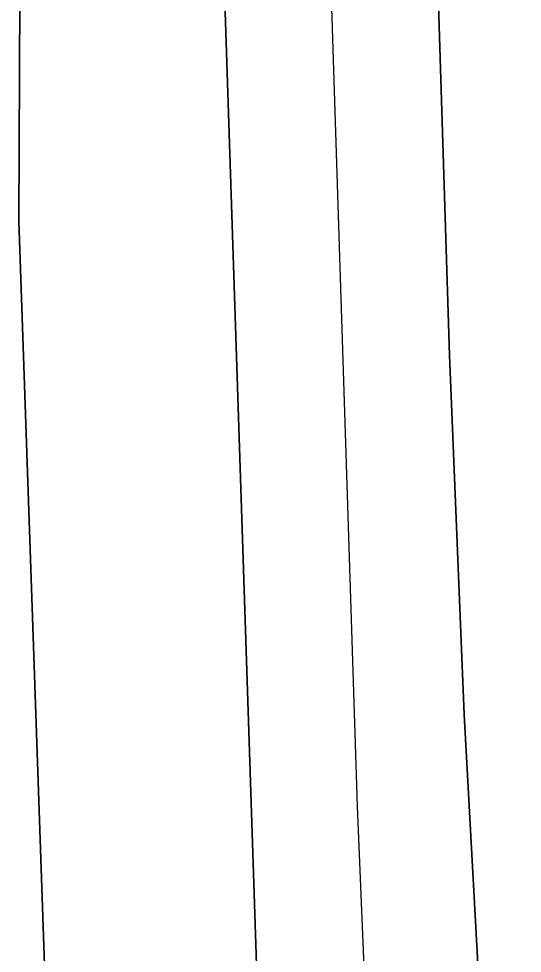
# Model space of a CAD drawing. Extents: x 3392644 to 3430565, y 576657 to 602123.
# Drawn here: x 3403958.2 to 3404007.3, y 591141.9 to 591232.9 of the extents above; entities that cross this region are included whole.
import ezdxf

# ---------------------------------------------------------------- set-up
doc = ezdxf.new("R2010")
doc.units = 0
doc.layers.add('V-TOPO-DPTH', color=7, linetype='Continuous')
doc.layers.add('V-TOPO-MINR', color=7, linetype='Continuous')

msp = doc.modelspace()

# ---------------------------------------------------------------- linework, layer by layer
at = {"layer": 'V-TOPO-DPTH'}
for points in [[(3403970.691, 590853.596), (3403958.245, 591213.229), (3403958.396, 591242.113), (3404143.876, 591884.449), (3404150.984, 591922.022), (3404157.428, 591959.73), (3404157.441, 591959.815), (3404163.531, 591997.643), (3404169.804, 592035.44), (3404176.351, 592073.191), (3404183.08, 592110.91), (3404236.443, 592403.858), (3404239.103, 592416.943), (3404242.115, 592429.94), (3404245.653, 592442.803), (3404249.542, 592455.577), (3404419.688, 592898.503)], [(3404419.688, 592898.503), (3404249.542, 592455.577), (3404245.653, 592442.803), (3404242.115, 592429.94), (3404239.103, 592416.943), (3404236.443, 592403.858), (3404183.08, 592110.91), (3404176.351, 592073.191), (3404169.804, 592035.44), (3404163.531, 591997.643), (3404157.441, 591959.815), (3404157.428, 591959.73), (3404150.984, 591922.022), (3404143.876, 591884.449), (3403958.396, 591242.113), (3403958.245, 591213.229), (3403970.691, 590853.596)], [(3403996.398, 590878.478), (3403990.282, 590955.232), (3403985.816, 591032.1), (3403982.451, 591109.044), (3403978.343, 591233.6), (3403978.465, 591252.088), (3403979.552, 591270.481), (3403982.084, 591288.731), (3403985.582, 591306.886), (3404178.239, 591876.371), (3404179.25, 591881.566), (3404180.12, 591886.786), (3404180.897, 591892.024), (3404194.883, 591995.915), (3404202.766, 592053.084), (3404210.896, 592110.216), (3404219.394, 592167.296), (3404228.138, 592224.339), (3404258.396, 592417.58), (3404259.081, 592421.375), (3404259.882, 592425.143), (3404260.856, 592428.87), (3404261.946, 592432.569), (3404452.945, 592866.23)], [(3404452.945, 592866.23), (3404261.946, 592432.569), (3404260.856, 592428.87), (3404259.882, 592425.143), (3404259.081, 592421.375), (3404258.396, 592417.58), (3404228.138, 592224.339), (3404219.394, 592167.296), (3404210.896, 592110.216), (3404202.766, 592053.084), (3404194.883, 591995.915), (3404180.897, 591892.024), (3404180.12, 591886.786), (3404179.25, 591881.566), (3404178.239, 591876.371), (3403985.582, 591306.886), (3403982.084, 591288.731), (3403979.552, 591270.481), (3403978.465, 591252.088), (3403978.343, 591233.6), (3403982.451, 591109.044), (3403985.816, 591032.1), (3403990.282, 590955.232), (3403996.398, 590878.478)], [(3404256.859, 592184.117), (3404221.073, 591924.404), (3404217.609, 591901.677), (3404213.714, 591879.03), (3404209.173, 591856.504), (3404001.706, 591286.044), (3404000.174, 591278.1), (3403999.061, 591270.115), (3403998.577, 591262.067), (3403998.512, 591253.977), (3404000.195, 591200.148), (3404001.634, 591165.134), (3404003.531, 591130.15), (3404006.114, 591095.209), (3404009.154, 591060.298), (3404047.822, 590661.566)], [(3404047.822, 590661.566), (3404009.154, 591060.298), (3404006.114, 591095.209), (3404003.531, 591130.15), (3404001.634, 591165.134), (3404000.195, 591200.148), (3403998.512, 591253.977), (3403998.577, 591262.067), (3403999.061, 591270.115), (3404000.174, 591278.1), (3404001.706, 591286.044), (3404209.173, 591856.504), (3404213.714, 591879.03), (3404217.609, 591901.677), (3404221.073, 591924.404), (3404256.859, 592184.117)]]:
    msp.add_lwpolyline(points, dxfattribs=at)
at = {"layer": 'V-TOPO-MINR'}
for points in [[(3403970.691, 590853.596), (3403958.245, 591213.229), (3403958.396, 591242.113), (3404143.876, 591884.449), (3404150.984, 591922.022), (3404157.428, 591959.73), (3404157.441, 591959.815), (3404163.531, 591997.643), (3404169.804, 592035.44), (3404176.351, 592073.191), (3404183.08, 592110.91), (3404236.443, 592403.858), (3404239.103, 592416.943), (3404242.115, 592429.94), (3404245.653, 592442.803), (3404249.542, 592455.577), (3404419.688, 592898.503)], [(3403996.398, 590878.478), (3403990.282, 590955.232), (3403985.816, 591032.1), (3403982.451, 591109.044), (3403978.343, 591233.6), (3403978.465, 591252.088), (3403979.552, 591270.481), (3403982.084, 591288.731), (3403985.582, 591306.886), (3404178.239, 591876.371), (3404179.25, 591881.566), (3404180.12, 591886.786), (3404180.897, 591892.024), (3404194.883, 591995.915), (3404202.766, 592053.084), (3404210.896, 592110.216), (3404219.394, 592167.296), (3404228.138, 592224.339), (3404258.396, 592417.58), (3404259.081, 592421.375), (3404259.882, 592425.143), (3404260.856, 592428.87), (3404261.946, 592432.569), (3404452.945, 592866.23)], [(3404006.394, 590928.185), (3404001.236, 590985.099), (3403996.859, 591042.064), (3403993.655, 591099.107), (3403991.233, 591156.202), (3403988.419, 591243.788), (3403988.516, 591257.077), (3403989.304, 591270.298), (3403991.129, 591283.416), (3403993.644, 591296.465), (3404028.816, 591399.272), (3404193.245, 591866.771), (3404195.876, 591880.338), (3404198.128, 591893.973), (3404200.128, 591907.653), (3404266.54, 592410.687)], [(3404047.822, 590661.566), (3404009.154, 591060.298), (3404006.114, 591095.209), (3404003.531, 591130.15), (3404001.634, 591165.134), (3404000.195, 591200.148), (3403998.512, 591253.977), (3403998.577, 591262.067), (3403999.061, 591270.115), (3404000.174, 591278.1), (3404001.706, 591286.044), (3404209.173, 591856.504), (3404213.714, 591879.03), (3404217.609, 591901.677), (3404221.073, 591924.404), (3404256.859, 592184.117)]]:
    msp.add_lwpolyline(points, dxfattribs=at)

doc.saveas('drawing.dxf')
